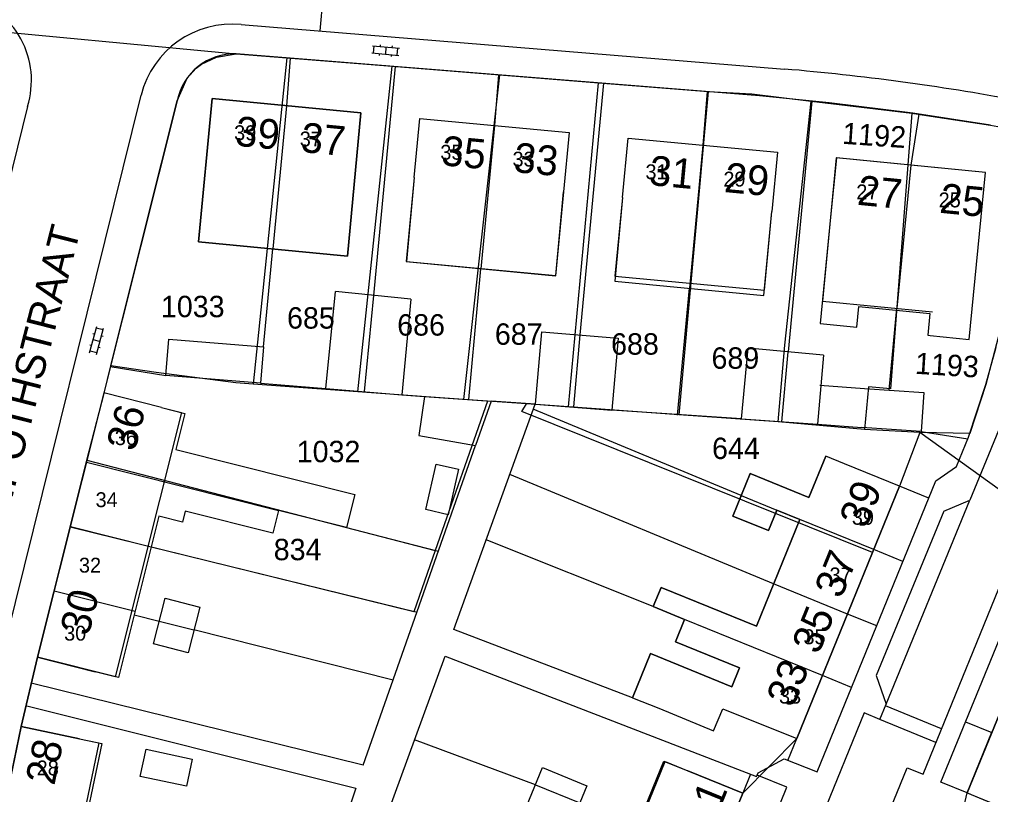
# Model space of a CAD drawing. Extents: x 148816 to 151297, y 399515 to 402500.
# Drawn here: x 150064.9 to 150146.7, y 400509.4 to 400574.6 of the extents above; entities that cross this region are included whole.
import ezdxf

# ---------------------------------------------------------------- set-up
doc = ezdxf.new("R2010")
doc.units = 0
for name, color, linetype in [('B01 Hoofdgebouw  [D] Norm', 7, 'Continuous'), ('B01 Hoofdgebouw  [T] Norm', 7, 'Continuous'), ('B01 hoofgebouw', 7, 'Continuous'), ('B02 Bijgebouw  [D] Norm', 7, 'Continuous'), ('B07 Tussenmuur  [D] Norm', 7, 'Continuous'), ('G01 perceelsgrens', 7, 'Continuous'), ('S02 Open verharding  Norm', 7, 'Continuous'), ('T04 Haag heg  [D] Gem', 7, 'Continuous'), ('V00 Kant verharding algemeen  [T] Norm', 7, 'Continuous'), ('V00 Kant verharding algemeen secundair  [T] Gem', 7, 'Continuous'), ('Z01 perceelnummer', 7, 'Continuous'), ('Z02 huisnummer', 7, 'Continuous'), ('Z02 Huisnummer  [Tekst] Norm', 7, 'Continuous'), ('Z06 straatnaam', 7, 'Continuous')]:
    doc.layers.add(name, color=color, linetype=linetype)

msp = doc.modelspace()

# ---------------------------------------------------------------- linework, layer by layer
at = {"layer": 'B01 Hoofdgebouw  [D] Norm'}
for p, q in [((150098.17, 400561.31), (150097.499, 400554.24)), ((150110.74, 400560.12), (150110.069, 400553.05)), ((150115.69, 400559.64), (150115.039, 400552.583)), ((150127.599, 400551.403), (150128.26, 400558.46)), ((150133.205, 400557.985), (150132.52, 400550.924)), ((150097.499, 400554.24), (150110.069, 400553.05)), ((150115.039, 400552.583), (150127.599, 400551.403)), ((150132.52, 400550.924), (150141.769, 400550.025)), ((150076.9, 400541.97), (150078.865, 400541.475)), ((150078.865, 400541.475), (150078.103, 400538.447)), ((150078.103, 400538.447), (150093.171, 400534.653)), ((150131.377, 400534.394), (150132.794, 400537.872)), ((150134.38, 400537.23), (150132.794, 400537.872)), ((150124.991, 400532.829), (150126.447, 400536.403)), ((150126.447, 400536.403), (150131.377, 400534.394)), ((150093.171, 400534.653), (150092.468, 400531.861)), ((150125.692, 400534.551), (150128.677, 400533.335)), ((150078.898, 400533.24), (150078.667, 400532.322)), ((150086.264, 400531.386), (150078.898, 400533.24)), ((150086.746, 400533.301), (150086.264, 400531.386)), ((150092.468, 400531.861), (150086.746, 400533.301)), ((150128.677, 400533.335), (150127.975, 400531.613)), ((150130.622, 400532.542), (150128.677, 400533.335)), ((150076.686, 400532.82), (150073.273, 400519.247)), ((150078.667, 400532.322), (150076.686, 400532.82)), ((150127.975, 400531.613), (150124.991, 400532.829)), ((150126.963, 400523.567), (150130.622, 400532.542)), ((150118.28, 400525.213), (150118.942, 400526.837)), ((150118.942, 400526.837), (150126.963, 400523.567)), ((150120.917, 400524.138), (150118.28, 400525.213)), ((150120.154, 400522.265), (150120.917, 400524.138)), ((150125.539, 400520.071), (150120.154, 400522.265)), ((150073.273, 400519.247), (150066.46, 400520.96)), ((150116.542, 400517.54), (150118.062, 400521.267)), ((150118.062, 400521.267), (150124.891, 400518.482)), ((150124.891, 400518.482), (150125.539, 400520.071)), ((150116.542, 400517.54), (150118.75, 400516.68)), ((150071.883, 400513.704), (150069.028, 400500)), ((150069.99, 400514.1), (150071.883, 400513.704)), ((150107.622, 400508.391), (150108.969, 400511.68)), ((150108.969, 400511.68), (150112.697, 400510.153)), ((150116.921, 400506.726), (150119.175, 400512.228)), ((150119.175, 400512.228), (150121.182, 400511.406)), ((150108.374, 400510.227), (150112.102, 400508.7)), ((150112.697, 400510.153), (150112.102, 400508.7))]:
    msp.add_line(p, q, dxfattribs=at)
at = {"layer": 'B01 Hoofdgebouw  [T] Norm'}
for p, q in [((150080.01, 400555.91), (150081.15, 400567.95)), ((150081.15, 400567.95), (150093.68, 400566.75)), ((150093.68, 400566.75), (150092.54, 400554.71)), ((150098.17, 400561.31), (150098.64, 400566.29)), ((150098.64, 400566.29), (150111.21, 400565.1)), ((150111.21, 400565.1), (150110.74, 400560.12)), ((150115.69, 400559.64), (150116.17, 400564.62)), ((150116.17, 400564.62), (150128.73, 400563.44)), ((150128.73, 400563.44), (150128.26, 400558.46)), ((150133.69, 400562.96), (150133.205, 400557.985)), ((150146.24, 400561.74), (150133.69, 400562.96)), ((150144.87, 400547.7), (150146.24, 400561.74)), ((150092.54, 400554.71), (150080.01, 400555.91)), ((150141.575, 400548.025), (150144.87, 400547.7)), ((150136.06, 400543.57), (150141.05, 400543.23)), ((150072.05, 400543.19), (150066.46, 400520.96)), ((150076.9, 400541.97), (150072.05, 400543.19)), ((150141.05, 400543.23), (150140.83, 400539.96)), ((150140.83, 400539.96), (150135.84, 400540.29)), ((150139.01, 400535.34), (150134.38, 400537.23)), ((150130.36, 400514.11), (150139.01, 400535.34)), ((150153.39, 400530.76), (150144.69, 400509.54)), ((150066.46, 400520.96), (150071.31, 400519.74)), ((150118.75, 400516.68), (150123.36, 400514.76)), ((150123.36, 400514.76), (150124.14, 400516.63)), ((150124.14, 400516.63), (150130.36, 400514.11)), ((150065.09, 400515.12), (150061.94, 400500)), ((150069.99, 400514.1), (150065.09, 400515.12)), ((150121.18, 400511.4), (150125.81, 400509.51)), ((150125.81, 400509.51), (150121.915, 400500)), ((150144.69, 400509.54), (150149.31, 400507.64))]:
    msp.add_line(p, q, dxfattribs=at)
at = {"layer": 'B01 hoofgebouw'}
for points in [[(150092.54, 400554.71), (150093.68, 400566.75), (150081.15, 400567.95), (150080.01, 400555.91), (150092.54, 400554.71)], [(150098.17, 400561.31), (150098.64, 400566.29), (150111.21, 400565.1), (150110.74, 400560.12)], [(150115.69, 400559.64), (150116.17, 400564.62), (150128.73, 400563.44), (150128.26, 400558.46)], [(150141.574, 400548.023), (150144.871, 400547.701), (150146.24, 400561.738), (150133.689, 400562.962), (150133.204, 400557.985)], [(150098.17, 400561.31), (150097.504, 400554.251), (150110.074, 400553.061), (150110.74, 400560.12)], [(150115.69, 400559.64), (150115.051, 400553.015), (150127.635, 400551.833), (150128.26, 400558.46)], [(150133.204, 400557.985), (150132.331, 400549.029), (150135.426, 400548.727), (150135.596, 400550.468), (150141.568, 400549.886), (150141.388, 400548.041), (150141.574, 400548.023)], [(150136.06, 400543.57), (150141.05, 400543.23), (150140.83, 400539.96), (150135.841, 400540.29)], [(150076.9, 400541.97), (150072.05, 400543.19), (150066.46, 400520.96), (150071.31, 400519.74)], [(150076.9, 400541.97), (150078.576, 400541.548), (150072.986, 400519.318), (150071.31, 400519.74)], [(150149.31, 400507.64), (150145.067, 400509.385), (150144.69, 400509.54), (150153.273, 400530.474), (150153.39, 400530.76), (150157.701, 400528.991), (150158.533, 400531.02), (150154.4, 400532.75), (150155.63, 400535.69), (150157.93, 400540.13), (150162.37, 400537.83)], [(150134.38, 400537.23), (150132.794, 400537.872), (150131.377, 400534.394), (150126.447, 400536.403), (150124.991, 400532.829), (150127.975, 400531.613), (150128.677, 400533.335), (150130.622, 400532.542), (150126.963, 400523.567), (150118.942, 400526.837), (150118.28, 400525.213), (150120.917, 400524.138), (150120.154, 400522.265), (150125.539, 400520.071), (150124.891, 400518.482), (150118.062, 400521.267), (150116.542, 400517.54), (150118.751, 400516.681)], [(150118.751, 400516.681), (150123.36, 400514.76), (150124.14, 400516.63), (150130.36, 400514.11), (150139.01, 400535.34), (150134.38, 400537.23)], [(150061.941, 400500), (150065.09, 400515.12), (150069.99, 400514.1)], [(150069.99, 400514.1), (150071.639, 400513.757), (150068.773, 400500)], [(150114.307, 400500), (150119.29, 400512.173), (150121.18, 400511.401)], [(150121.917, 400500), (150125.81, 400509.51), (150121.18, 400511.401)]]:
    msp.add_lwpolyline(points, dxfattribs=at)
at = {"layer": 'B02 Bijgebouw  [D] Norm'}
for p, q in [((150090.736, 400543.561), (150091.539, 400551.715)), ((150097.874, 400551.091), (150091.539, 400551.715)), ((150097.874, 400551.091), (150097.138, 400543.04)), ((150108.368, 400542.242), (150108.895, 400548.345)), ((150108.895, 400548.345), (150115.317, 400547.79)), ((150115.317, 400547.79), (150114.796, 400541.752)), ((150125.713, 400541.001), (150126.28, 400546.961)), ((150132.599, 400546.36), (150126.28, 400546.961)), ((150132.599, 400546.36), (150132.091, 400540.562)), ((150090.736, 400543.561), (150097.138, 400543.04)), ((150132.311, 400543.842), (150136.06, 400543.57)), ((150099.044, 400542.905), (150098.565, 400539.617)), ((150099.044, 400542.905), (150104.634, 400542.507)), ((150104.634, 400542.507), (150103.327, 400538.783)), ((150108.368, 400542.242), (150114.796, 400541.752)), ((150125.713, 400541.001), (150132.091, 400540.562)), ((150132.091, 400540.562), (150135.84, 400540.29)), ((150098.565, 400539.617), (150103.327, 400538.783)), ((150076.705, 400524.002), (150079.628, 400523.252))]:
    msp.add_line(p, q, dxfattribs=at)
for points in [[(150077.508, 400547.723), (150085.486, 400547.075), (150085.237, 400544.008), (150077.259, 400544.656)], [(150101.895, 400536.778), (150101.011, 400532.941), (150099.133, 400533.374), (150100.017, 400537.211)], [(150076.214, 400522.089), (150077.197, 400525.916), (150080.119, 400525.165), (150079.136, 400521.338)], [(150075.6, 400513.217), (150079.493, 400512.392), (150079.007, 400510.099), (150075.114, 400510.924)]]:
    msp.add_lwpolyline(points, close=True, dxfattribs=at)
at = {"layer": 'B07 Tussenmuur  [D] Norm'}
for p, q in [((150087.415, 400567.35), (150086.262, 400555.311)), ((150087.415, 400567.35), (150086.262, 400555.311)), ((150104.925, 400565.695), (150103.784, 400553.645)), ((150104.925, 400565.695), (150103.784, 400553.645)), ((150122.45, 400564.03), (150121.319, 400551.993)), ((150122.45, 400564.03), (150121.319, 400551.993)), ((150139.965, 400562.35), (150138.795, 400550.314)), ((150139.965, 400562.35), (150138.795, 400550.314)), ((150094.726, 400551.389), (150093.959, 400543.299)), ((150094.726, 400551.389), (150093.959, 400543.299)), ((150112.105, 400548.067), (150111.582, 400542.03)), ((150112.105, 400548.067), (150111.582, 400542.03)), ((150129.094, 400540.768), (150129.648, 400546.638)), ((150129.094, 400540.768), (150129.648, 400546.638)), ((150070.585, 400537.365), (150086.746, 400533.301)), ((150070.585, 400537.365), (150086.746, 400533.301)), ((150136.838, 400530.009), (150130.622, 400532.542)), ((150136.838, 400530.009), (150130.622, 400532.542)), ((150069.228, 400531.966), (150076.04, 400530.253)), ((150069.228, 400531.966), (150076.04, 400530.253)), ((150067.867, 400526.557), (150074.68, 400524.844)), ((150067.867, 400526.557), (150074.68, 400524.844)), ((150134.632, 400524.595), (150128.415, 400527.128)), ((150134.632, 400524.595), (150128.415, 400527.128)), ((150132.52, 400519.411), (150120.917, 400524.138)), ((150132.52, 400519.411), (150120.917, 400524.138))]:
    msp.add_line(p, q, dxfattribs=at)
at = {"layer": 'G01 perceelsgrens'}
for points in [[(150058.832, 400574.02), (150083.19, 400571.72)], [(150072.622, 400545.472), (150075.585, 400557.268), (150078.22, 400567.762), (150079.059, 400569.68), (150079.83, 400570.513), (150080.264, 400570.859), (150081.541, 400571.438), (150083.19, 400571.72)], [(150083.19, 400571.72), (150087.444, 400571.381)], [(150087.444, 400571.381), (150084.608, 400543.94)], [(150087.444, 400571.381), (150096.305, 400570.673)], [(150093.429, 400543.293), (150096.305, 400570.673)], [(150096.305, 400570.673), (150099.786, 400570.41), (150105.336, 400569.951)], [(150105.336, 400569.951), (150102.316, 400542.646)], [(150105.336, 400569.951), (150113.678, 400569.284)], [(150111.154, 400542.014), (150113.678, 400569.284)], [(150113.678, 400569.284), (150122.915, 400568.545)], [(150122.915, 400568.545), (150120.438, 400541.35)], [(150122.915, 400568.545), (150126.589, 400568.36), (150131.583, 400567.748)], [(150128.798, 400540.752), (150129.365, 400547.207), (150131.583, 400567.748)], [(150131.583, 400567.748), (150140.034, 400566.734)], [(150140.034, 400566.734), (150138.241, 400543.537), (150136.389, 400543.699), (150136.074, 400540.113)], [(150140.034, 400566.734), (150141.286, 400566.54), (150146.671, 400565.71), (150148.213, 400565.432), (150149.321, 400564.679), (150150.217, 400562.735), (150150.044, 400560.61), (150147.91, 400550.09), (150146.26, 400543.91), (150144.92, 400539.783)], [(150070.629, 400537.54), (150072.085, 400543.185), (150072.622, 400545.472)], [(150084.608, 400543.94), (150083.141, 400544.048), (150076.439, 400544.906), (150072.622, 400545.472)], [(150093.429, 400543.293), (150084.608, 400543.94)], [(150102.316, 400542.646), (150099.184, 400542.87), (150093.429, 400543.293)], [(150104.335, 400542.502), (150099.936, 400529.934)], [(150104.335, 400542.502), (150102.316, 400542.646)], [(150107.615, 400542.267), (150104.335, 400542.502)], [(150136.745, 400529.78), (150107.236, 400541.634), (150107.615, 400542.267)], [(150111.154, 400542.014), (150107.615, 400542.267)], [(150120.438, 400541.35), (150111.154, 400542.014)], [(150128.798, 400540.752), (150120.438, 400541.35)], [(150136.074, 400540.113), (150128.798, 400540.752)], [(150140.729, 400539.851), (150136.074, 400540.113)], [(150140.729, 400539.851), (150139.01, 400535.34), (150136.745, 400529.78)], [(150153.39, 400530.76), (150140.729, 400539.851)], [(150144.92, 400539.783), (150140.729, 400539.851)], [(150069.209, 400531.893), (150070.629, 400537.54)], [(150070.629, 400537.54), (150099.936, 400529.934)], [(150061.941, 400500), (150065.09, 400515.12), (150066.46, 400520.96), (150069.209, 400531.893)], [(150099.936, 400529.934), (150098.128, 400524.769), (150069.209, 400531.893)], [(150136.745, 400529.78), (150130.36, 400514.11), (150125.81, 400509.51), (150121.917, 400500)], [(150144.227, 400507.516), (150144.69, 400509.54), (150146.781, 400514.641)]]:
    msp.add_lwpolyline(points, dxfattribs=at)
at = {"layer": 'S02 Open verharding  Norm'}
for p, q in [((150094.645, 400572.396), (150096.936, 400572.185)), ((150094.74, 400571.785), (150094.795, 400572.382)), ((150095.306, 400572.486), (150095.293, 400572.337)), ((150095.79, 400572.291), (150095.736, 400571.693)), ((150096.302, 400572.394), (150096.288, 400572.245)), ((150096.731, 400571.602), (150096.786, 400572.199)), ((150094.59, 400571.799), (150096.881, 400571.588)), ((150095.238, 400571.739), (150095.224, 400571.59)), ((150096.233, 400571.647), (150096.22, 400571.498)), ((150070.846, 400546.572), (150071.446, 400548.792)), ((150071.986, 400548.491), (150071.407, 400548.648)), ((150071.426, 400546.416), (150072.026, 400548.636)), ((150071.132, 400548.204), (150071.277, 400548.165)), ((150071.146, 400547.682), (150071.726, 400547.526)), ((150071.856, 400548.008), (150072.001, 400547.969)), ((150070.871, 400547.239), (150071.016, 400547.2)), ((150071.595, 400547.043), (150071.74, 400547.004)), ((150071.465, 400546.56), (150070.886, 400546.717))]:
    msp.add_line(p, q, dxfattribs=at)
at = {"layer": 'T04 Haag heg  [D] Gem'}
for p, q in [((150087.735, 400571.357), (150087.415, 400567.35)), ((150096.551, 400570.652), (150094.726, 400551.389)), ((150105.266, 400569.955), (150104.925, 400565.695)), ((150114.103, 400569.249), (150112.105, 400548.067)), ((150122.812, 400568.552), (150122.45, 400564.03)), ((150131.638, 400567.742), (150129.648, 400546.638)), ((150140.629, 400566.644), (150139.965, 400562.35)), ((150085.486, 400547.075), (150086.262, 400555.311)), ((150102.75, 400542.642), (150103.784, 400553.645)), ((150120.317, 400541.331), (150121.319, 400551.993)), ((150138.148, 400543.428), (150138.795, 400550.314)), ((150072.582, 400545.422), (150077.259, 400544.656)), ((150085.237, 400544.008), (150090.736, 400543.561)), ((150097.112, 400543.042), (150099.044, 400542.905)), ((150108.368, 400542.242), (150104.634, 400542.507)), ((150125.692, 400534.551), (150108.184, 400541.823)), ((150125.713, 400541.001), (150114.796, 400541.752)), ((150140.83, 400539.96), (150144.761, 400539.338)), ((150128.415, 400527.128), (150106.205, 400536.33)), ((150141.475, 400534.336), (150139.01, 400535.34)), ((150092.468, 400531.861), (150100.201, 400529.873)), ((150118.28, 400525.213), (150104.229, 400530.847)), ((150076.04, 400530.253), (150098.401, 400524.745)), ((150139.297, 400529.007), (150136.838, 400530.009)), ((150074.593, 400524.536), (150076.705, 400524.002)), ((150137.085, 400523.596), (150134.632, 400524.595)), ((150096.393, 400519.022), (150079.628, 400523.252)), ((150134.966, 400518.414), (150132.52, 400519.411)), ((150144.558, 400515.536), (150146.776, 400514.627)), ((150108.374, 400510.227), (150098.199, 400514.018)), ((150129.618, 400512.277), (150130.36, 400514.11)), ((150126.471, 400511.13), (150125.81, 400509.51))]:
    msp.add_line(p, q, dxfattribs=at)
at = {"layer": 'V00 Kant verharding algemeen  [T] Norm'}
for p, q in [((150083.6, 400574.19), (150129.33, 400570.44)), ((150127.22, 400568.2), (150083.19, 400571.72)), ((150058.265, 400500), (150075.18, 400568.25)), ((150133.1, 400567.59), (150127.22, 400568.2)), ((150065.63, 400567.3), (150050.734, 400507.196)), ((150078.22, 400567.76), (150072.05, 400543.19)), ((150140.14, 400566.72), (150133.1, 400567.59)), ((150146.67, 400565.71), (150140.14, 400566.72)), ((150146.26, 400543.91), (150147.15, 400547.05)), ((150144.82, 400539.48), (150146.26, 400543.91)), ((150148.51, 400542.88), (150144.931, 400534.169)), ((150101.509, 400523.3), (150108.337, 400542.244)), ((150143.79, 400537.01), (150144.82, 400539.48)), ((150093.883, 400511.869), (150103.327, 400538.783)), ((150140.99, 400511.11), (150152.1, 400538.41)), ((150142.07, 400535.79), (150143.79, 400537.01)), ((150132.07, 400511.33), (150142.07, 400535.79)), ((150142.731, 400533.236), (150144.931, 400534.169)), ((150142.731, 400533.236), (150137.049, 400519.414)), ((150142.48, 400510.46), (150151.04, 400531.37)), ((150116.542, 400517.54), (150101.509, 400523.3)), ((150066.46, 400520.96), (150065.09, 400515.12)), ((150093.092, 400500.103), (150100.776, 400521.04)), ((150100.776, 400521.04), (150126.984, 400510.921)), ((150137.049, 400519.414), (150137.876, 400517.001)), ((150093.883, 400511.869), (150065.944, 400518.764)), ((150065.464, 400516.91), (150093.252, 400509.939)), ((150137.35, 400515.72), (150137.876, 400517.001)), ((150136.02, 400516.27), (150131.741, 400505.769)), ((150137.35, 400515.72), (150136.02, 400516.27)), ((150127.11, 400511.22), (150129.3, 400512.4)), ((150129.3, 400512.4), (150132.07, 400511.33)), ((150126.984, 400510.921), (150127.03, 400511.04)), ((150127.03, 400511.04), (150127.11, 400511.22)), ((150129.53, 400510.02), (150127.03, 400511.04)), ((150134.885, 400500), (150139.64, 400511.65)), ((150139.64, 400511.65), (150140.99, 400511.11)), ((150144.69, 400509.54), (150142.48, 400510.46)), ((150093.252, 400509.939), (150089.841, 400500.003)), ((150125.425, 400500), (150129.53, 400510.02))]:
    msp.add_line(p, q, dxfattribs=at)
for centre, radius, start, end in [((150107.554, 400333.567), 245.455, 77.39953, 85.33886), ((150058.631, 400569.481), 7.324, 342.57387, 74.54113), ((150082.875, 400566.281), 7.943, 84.75977, 165.64335), ((150083.046, 400566.802), 4.92, 88.32337, 168.77094), ((150112.063, 400368.688), 202.49, 79.54686, 85.10813)]:
    msp.add_arc(centre, radius, start, end, dxfattribs=at)
at = {"layer": 'V00 Kant verharding algemeen secundair  [T] Gem'}
for p, q in [((150090.852, 400581.233), (150090.231, 400573.646)), ((150137.876, 400517.001), (150144.931, 400534.169)), ((150142.548, 400514.939), (150137.826, 400516.878)), ((150142.075, 400513.776), (150137.349, 400515.718))]:
    msp.add_line(p, q, dxfattribs=at)

# ---------------------------------------------------------------- texts
at = {"layer": 'Z01 perceelnummer'}
for s, rotation, p in [('1192', 356.09821, (150134.145, 400564.155)), ('1193', 356.4812, (150140.275, 400544.808))]:
    msp.add_text(s, height=1.8, rotation=rotation, dxfattribs=at).set_placement(p)
for s, p in [('1033', (150076.851, 400549.563)), ('685', (150087.464, 400548.604)), ('686', (150096.736, 400548.015)), ('687', (150104.955, 400547.244)), ('688', (150114.735, 400546.413)), ('689', (150123.186, 400545.228)), ('644', (150123.232, 400537.633)), ('1032', (150088.279, 400537.364)), ('834', (150086.344, 400529.12))]:
    msp.add_text(s, height=1.8, dxfattribs=at).set_placement(p)
at = {"layer": 'Z02 huisnummer'}
for s, rotation, p in [('39', 354.48902, (150083.027, 400564.002)), ('37', 354.48902, (150088.547, 400563.474)), ('35', 354.60854, (150100.376, 400562.359)), ('33', 354.60854, (150106.458, 400561.783)), ('31', 354.60854, (150117.856, 400560.695)), ('29', 354.60854, (150124.199, 400560.099)), ('27', 354.43198, (150135.387, 400559.027)), ('25', 354.43198, (150142.315, 400558.354)), ('36', 75.8804, (150074.661, 400538.2)), ('39', 67.84741, (150136.174, 400531.692)), ('37', 67.84741, (150134.088, 400525.796)), ('30', 75.8804, (150070.757, 400522.671)), ('35', 67.84741, (150132.186, 400521.113)), ('33', 67.84741, (150130.042, 400516.643)), ('28', 78.22937, (150067.875, 400510.107)), ('31', 67.79436, (150123.173, 400506.365))]:
    msp.add_text(s, height=2.5, rotation=rotation, dxfattribs=at).set_placement(p)
at = {"layer": 'Z02 Huisnummer  [Tekst] Norm'}
for s, p in [('39', (150083.01, 400564.455)), ('37', (150088.535, 400563.93)), ('35', (150100.365, 400562.815)), ('33', (150106.44, 400562.235)), ('31', (150117.625, 400561.17)), ('29', (150124.185, 400560.555)), ('27', (150135.37, 400559.48)), ('25', (150142.3, 400558.805)), ('36', (150072.969, 400538.803)), ('34', (150071.351, 400533.585)), ('39', (150134.995, 400532.105)), ('32', (150069.953, 400528.077)), ('37', (150133.116, 400527.256)), ('30', (150068.706, 400522.356)), ('35', (150130.923, 400522.054)), ('33', (150128.865, 400517.06)), ('28', (150066.395, 400511.014))]:
    msp.add_text(s, height=1.25, dxfattribs=at).set_placement(p)
at = {"layer": 'Z06 straatnaam'}
msp.add_text('VAN HUGENPOTHSTRAAT', height=2.5, rotation=75.69972, dxfattribs=at).set_placement((150059.633, 400515.865))

doc.saveas('drawing.dxf')
